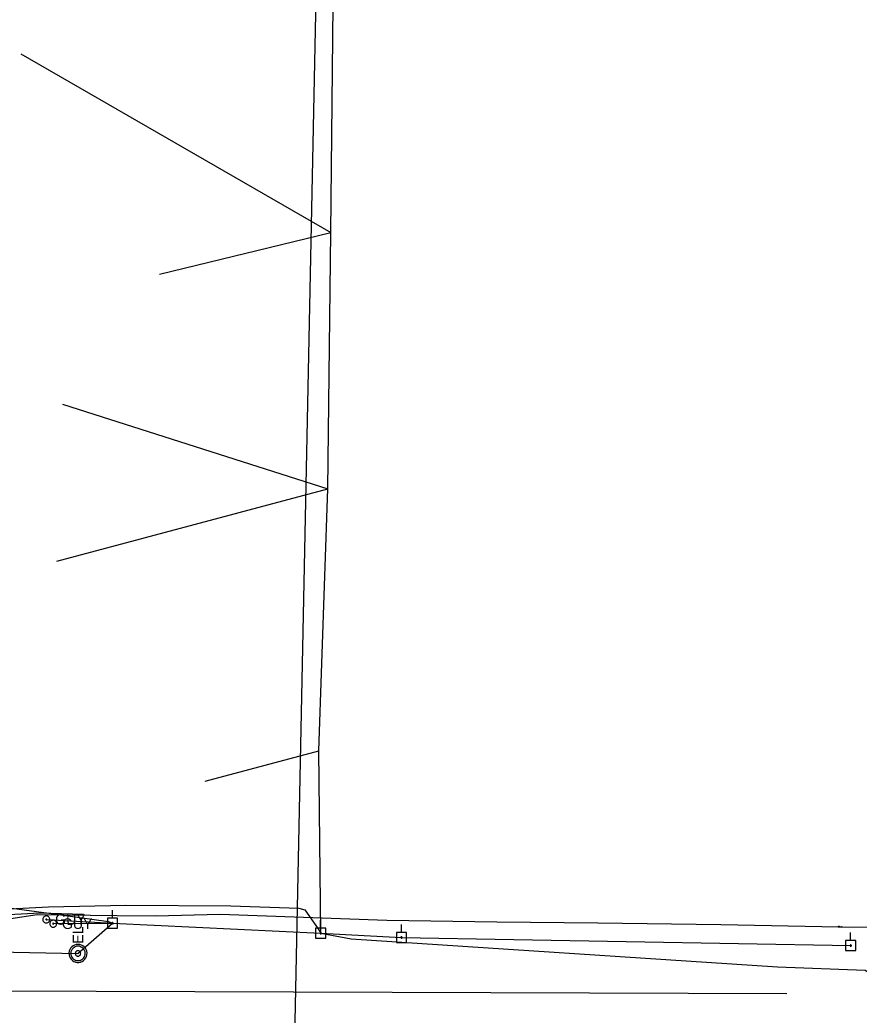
# Model space of a CAD drawing. Extents: x 600849 to 606371, y 330010 to 403088.
# Drawn here: x 605141.7 to 605448.5, y 332696.6 to 333060.3 of the extents above; entities that cross this region are included whole.
import ezdxf

# ---------------------------------------------------------------- set-up
doc = ezdxf.new("R2010")
doc.units = 0
for name, color, linetype in [('Default', 7, 'Continuous'), ('E_UTL_E', 7, 'Continuous'), ('E_UTL_E_UG', 7, 'Continuous'), ('E_UTL_EGuyWire', 7, 'Continuous'), ('E_UTL_EPowerPole', 7, 'Continuous'), ('E_UTL_G_UG', 7, 'Continuous'), ('E_UTL_Overhead', 7, 'Continuous'), ('E_UTL_T_UG', 7, 'Continuous'), ('E_UTL_TV_UG', 7, 'Continuous')]:
    doc.layers.add(name, color=color, linetype=linetype)

# ---------------------------------------------------------------- blocks, each defined once
blk = doc.blocks.new('MH')
at = {"layer": 'Default'}
for radius in [15.2, 12.2, 4.57]:
    blk.add_circle((0, 0), radius, dxfattribs=at)
blk.add_text('MH', height=32.9, dxfattribs=at).set_placement((30, -16))

msp = doc.modelspace()

# ---------------------------------------------------------------- linework, layer by layer
at = {"layer": 'E_UTL_E'}
for points in [[(605162.93, 332722.48), (605162.31, 332722.42), (605161.7, 332722.24), (605161.15, 332721.96), (605160.65, 332721.57), (605160.24, 332721.09), (605159.93, 332720.55), (605159.72, 332719.96), (605159.63, 332719.34), (605159.66, 332718.71), (605159.81, 332718.1), (605160.07, 332717.53), (605160.44, 332717.02), (605160.89, 332716.59), (605161.42, 332716.25), (605162, 332716.01), (605162.62, 332715.9), (605163.24, 332715.9), (605163.86, 332716.01), (605164.44, 332716.25), (605164.97, 332716.59), (605165.42, 332717.02), (605165.79, 332717.53), (605166.05, 332718.1), (605166.2, 332718.71), (605166.23, 332719.34), (605166.14, 332719.96), (605165.93, 332720.55), (605165.62, 332721.09), (605165.21, 332721.57), (605164.71, 332721.96), (605164.16, 332722.24), (605163.56, 332722.42), (605162.93, 332722.48)], [(605162.93, 332722.48), (605162.31, 332722.42), (605161.7, 332722.24), (605161.15, 332721.96), (605160.65, 332721.57), (605160.24, 332721.09), (605159.93, 332720.55), (605159.72, 332719.96), (605159.63, 332719.34), (605159.66, 332718.71), (605159.81, 332718.1), (605160.07, 332717.53), (605160.44, 332717.02), (605160.89, 332716.59), (605161.42, 332716.25), (605162, 332716.01), (605162.62, 332715.9), (605163.24, 332715.9), (605163.86, 332716.01), (605164.44, 332716.25), (605164.97, 332716.59), (605165.42, 332717.02), (605165.79, 332717.53), (605166.05, 332718.1), (605166.2, 332718.71), (605166.23, 332719.34), (605166.14, 332719.96), (605165.93, 332720.55), (605165.62, 332721.09), (605165.21, 332721.57), (605164.71, 332721.96), (605164.16, 332722.24), (605163.56, 332722.42), (605162.93, 332722.48)], [(605162.93, 332721.82), (605162.43, 332721.77), (605161.95, 332721.63), (605161.5, 332721.4), (605161.11, 332721.09), (605160.78, 332720.71), (605160.53, 332720.28), (605160.36, 332719.8), (605160.29, 332719.31), (605160.32, 332718.8), (605160.44, 332718.32), (605160.64, 332717.86), (605160.94, 332717.45), (605161.3, 332717.11), (605161.72, 332716.83), (605162.19, 332716.65), (605162.68, 332716.55), (605163.18, 332716.55), (605163.67, 332716.65), (605164.14, 332716.83), (605164.56, 332717.11), (605164.93, 332717.45), (605165.22, 332717.86), (605165.43, 332718.32), (605165.54, 332718.8), (605165.57, 332719.31), (605165.5, 332719.8), (605165.33, 332720.28), (605165.08, 332720.71), (605164.75, 332721.09), (605164.36, 332721.4), (605163.91, 332721.63), (605163.43, 332721.77), (605162.93, 332721.82)], [(605162.93, 332721.82), (605162.43, 332721.77), (605161.95, 332721.63), (605161.5, 332721.4), (605161.11, 332721.09), (605160.78, 332720.71), (605160.53, 332720.28), (605160.36, 332719.8), (605160.29, 332719.31), (605160.32, 332718.8), (605160.44, 332718.32), (605160.64, 332717.86), (605160.94, 332717.45), (605161.3, 332717.11), (605161.72, 332716.83), (605162.19, 332716.65), (605162.68, 332716.55), (605163.18, 332716.55), (605163.67, 332716.65), (605164.14, 332716.83), (605164.56, 332717.11), (605164.93, 332717.45), (605165.22, 332717.86), (605165.43, 332718.32), (605165.54, 332718.8), (605165.57, 332719.31), (605165.5, 332719.8), (605165.33, 332720.28), (605165.08, 332720.71), (605164.75, 332721.09), (605164.36, 332721.4), (605163.91, 332721.63), (605163.43, 332721.77), (605162.93, 332721.82)], [(605162.93, 332720.17), (605162.74, 332720.15), (605162.56, 332720.1), (605162.4, 332720.01), (605162.25, 332719.9), (605162.12, 332719.75), (605162.03, 332719.59), (605161.97, 332719.41), (605161.94, 332719.23), (605161.95, 332719.04), (605161.99, 332718.86), (605162.07, 332718.69), (605162.18, 332718.53), (605162.32, 332718.4), (605162.48, 332718.3), (605162.65, 332718.23), (605162.84, 332718.19), (605163.02, 332718.19), (605163.21, 332718.23), (605163.38, 332718.3), (605163.54, 332718.4), (605163.68, 332718.53), (605163.79, 332718.69), (605163.87, 332718.86), (605163.91, 332719.04), (605163.92, 332719.23), (605163.89, 332719.41), (605163.83, 332719.59), (605163.74, 332719.75), (605163.61, 332719.9), (605163.47, 332720.01), (605163.3, 332720.1), (605163.12, 332720.15), (605162.93, 332720.17)], [(605162.93, 332720.17), (605162.74, 332720.15), (605162.56, 332720.1), (605162.4, 332720.01), (605162.25, 332719.9), (605162.12, 332719.75), (605162.03, 332719.59), (605161.97, 332719.41), (605161.94, 332719.23), (605161.95, 332719.04), (605161.99, 332718.86), (605162.07, 332718.69), (605162.18, 332718.53), (605162.32, 332718.4), (605162.48, 332718.3), (605162.65, 332718.23), (605162.84, 332718.19), (605163.02, 332718.19), (605163.21, 332718.23), (605163.38, 332718.3), (605163.54, 332718.4), (605163.68, 332718.53), (605163.79, 332718.69), (605163.87, 332718.86), (605163.91, 332719.04), (605163.92, 332719.23), (605163.89, 332719.41), (605163.83, 332719.59), (605163.74, 332719.75), (605163.61, 332719.9), (605163.47, 332720.01), (605163.3, 332720.1), (605163.12, 332720.15), (605162.93, 332720.17)]]:
    msp.add_lwpolyline(points, dxfattribs=at)
at = {"layer": 'E_UTL_E_UG'}
msp.add_line((604415.87, 332733.34), (605162.93, 332719.18), dxfattribs=at)
for points in [[(605110.22, 332731.89), (605148.96, 332733.99), (605164.94, 332733.47)], [(605162.93, 332719.18), (605175.57, 332730.2)], [(605251.67, 332726.56), (605262.8, 332724.52), (605418.62, 332714.22), (605450.76, 332713.07), (605455.99, 332709.74), (605465.01, 332704.5), (605466.18, 332703.6)]]:
    msp.add_lwpolyline(points, dxfattribs=at)
at = {"layer": 'E_UTL_EGuyWire'}
for p in [(605151.37, 332731.59), (605153.87, 332730.05)]:
    msp.add_line(p, (605175.57, 332730.2), dxfattribs=at)
for points in [[(605152.66, 332731.59), (605152.63, 332731.83), (605152.56, 332732.06), (605152.45, 332732.28), (605152.3, 332732.47), (605152.12, 332732.63), (605151.91, 332732.75), (605151.68, 332732.83), (605151.43, 332732.87), (605151.19, 332732.86), (605150.95, 332732.8), (605150.73, 332732.7), (605150.53, 332732.56), (605150.36, 332732.38), (605150.23, 332732.18), (605150.14, 332731.95), (605150.1, 332731.71), (605150.1, 332731.47), (605150.14, 332731.23), (605150.23, 332731), (605150.36, 332730.79), (605150.53, 332730.62), (605150.73, 332730.48), (605150.95, 332730.37), (605151.19, 332730.32), (605151.43, 332730.31), (605151.68, 332730.34), (605151.91, 332730.42), (605152.12, 332730.54), (605152.3, 332730.7), (605152.45, 332730.89), (605152.56, 332731.11), (605152.63, 332731.34), (605152.66, 332731.59)], [(605151.53, 332731.59), (605151.53, 332731.62), (605151.52, 332731.65), (605151.51, 332731.67), (605151.49, 332731.7), (605151.47, 332731.72), (605151.44, 332731.73), (605151.41, 332731.74), (605151.38, 332731.75), (605151.35, 332731.75), (605151.32, 332731.74), (605151.29, 332731.73), (605151.27, 332731.71), (605151.25, 332731.69), (605151.23, 332731.66), (605151.22, 332731.63), (605151.21, 332731.6), (605151.21, 332731.57), (605151.22, 332731.54), (605151.23, 332731.51), (605151.25, 332731.49), (605151.27, 332731.47), (605151.29, 332731.45), (605151.32, 332731.44), (605151.35, 332731.43), (605151.38, 332731.43), (605151.41, 332731.43), (605151.44, 332731.44), (605151.47, 332731.46), (605151.49, 332731.48), (605151.51, 332731.5), (605151.52, 332731.53), (605151.53, 332731.56), (605151.53, 332731.59)], [(605155.16, 332730.05), (605155.13, 332730.29), (605155.07, 332730.52), (605154.95, 332730.74), (605154.8, 332730.93), (605154.62, 332731.09), (605154.41, 332731.21), (605154.18, 332731.29), (605153.94, 332731.33), (605153.69, 332731.32), (605153.45, 332731.26), (605153.23, 332731.16), (605153.03, 332731.02), (605152.87, 332730.84), (605152.73, 332730.64), (605152.64, 332730.41), (605152.6, 332730.17), (605152.6, 332729.93), (605152.64, 332729.69), (605152.73, 332729.46), (605152.87, 332729.25), (605153.03, 332729.08), (605153.23, 332728.94), (605153.45, 332728.83), (605153.69, 332728.78), (605153.94, 332728.77), (605154.18, 332728.8), (605154.41, 332728.88), (605154.62, 332729), (605154.8, 332729.16), (605154.95, 332729.35), (605155.07, 332729.57), (605155.13, 332729.8), (605155.16, 332730.05)], [(605154.04, 332730.05), (605154.03, 332730.08), (605154.02, 332730.11), (605154.01, 332730.13), (605153.99, 332730.16), (605153.97, 332730.18), (605153.94, 332730.19), (605153.91, 332730.2), (605153.88, 332730.21), (605153.85, 332730.21), (605153.82, 332730.2), (605153.79, 332730.19), (605153.77, 332730.17), (605153.75, 332730.15), (605153.73, 332730.12), (605153.72, 332730.09), (605153.71, 332730.06), (605153.71, 332730.03), (605153.72, 332730), (605153.73, 332729.97), (605153.75, 332729.95), (605153.77, 332729.93), (605153.79, 332729.91), (605153.82, 332729.9), (605153.85, 332729.89), (605153.88, 332729.89), (605153.91, 332729.89), (605153.94, 332729.9), (605153.97, 332729.92), (605153.99, 332729.94), (605154.01, 332729.96), (605154.02, 332729.99), (605154.03, 332730.02), (605154.04, 332730.05)]]:
    msp.add_lwpolyline(points, dxfattribs=at)
at = {"layer": 'E_UTL_EPowerPole'}
for points in [[(605177.38, 332732.05), (605173.69, 332732.05)], [(605173.69, 332732.05), (605173.69, 332728.35)], [(605175.54, 332732.05), (605175.54, 332734.95)], [(605177.38, 332728.35), (605177.38, 332732.05)], [(605173.69, 332728.35), (605177.38, 332728.35)], [(605175.81, 332730.2), (605175.8, 332730.25), (605175.79, 332730.29), (605175.77, 332730.33), (605175.74, 332730.37), (605175.71, 332730.4), (605175.67, 332730.42), (605175.62, 332730.43), (605175.58, 332730.44), (605175.53, 332730.44), (605175.49, 332730.43), (605175.45, 332730.41), (605175.41, 332730.38), (605175.38, 332730.35), (605175.36, 332730.31), (605175.34, 332730.27), (605175.33, 332730.23), (605175.33, 332730.18), (605175.34, 332730.14), (605175.36, 332730.09), (605175.38, 332730.05), (605175.41, 332730.02), (605175.45, 332730), (605175.49, 332729.98), (605175.53, 332729.97), (605175.58, 332729.96), (605175.62, 332729.97), (605175.67, 332729.99), (605175.71, 332730.01), (605175.74, 332730.04), (605175.77, 332730.07), (605175.79, 332730.11), (605175.8, 332730.16), (605175.81, 332730.2)], [(605253.48, 332728.4), (605249.79, 332728.4)], [(605249.79, 332728.4), (605249.79, 332724.71)], [(605251.63, 332728.4), (605251.63, 332731.31)], [(605253.48, 332724.71), (605253.48, 332728.4)], [(605281.16, 332726.84), (605281.16, 332729.75)], [(605249.79, 332724.71), (605253.48, 332724.71)], [(605251.91, 332726.56), (605251.9, 332726.6), (605251.89, 332726.65), (605251.87, 332726.69), (605251.84, 332726.72), (605251.8, 332726.75), (605251.77, 332726.77), (605251.72, 332726.79), (605251.68, 332726.79), (605251.63, 332726.79), (605251.59, 332726.78), (605251.55, 332726.76), (605251.51, 332726.74), (605251.48, 332726.7), (605251.45, 332726.67), (605251.44, 332726.62), (605251.43, 332726.58), (605251.43, 332726.53), (605251.44, 332726.49), (605251.45, 332726.45), (605251.48, 332726.41), (605251.51, 332726.38), (605251.55, 332726.35), (605251.59, 332726.33), (605251.63, 332726.32), (605251.68, 332726.32), (605251.72, 332726.32), (605251.77, 332726.34), (605251.8, 332726.36), (605251.84, 332726.39), (605251.87, 332726.43), (605251.89, 332726.47), (605251.9, 332726.51), (605251.91, 332726.56)], [(605283, 332726.84), (605279.32, 332726.84)], [(605279.32, 332726.84), (605279.32, 332723.15)], [(605281.43, 332725), (605281.43, 332725.04), (605281.41, 332725.09), (605281.39, 332725.13), (605281.37, 332725.16), (605281.33, 332725.19), (605281.29, 332725.22), (605281.25, 332725.23), (605281.2, 332725.24), (605281.16, 332725.24), (605281.11, 332725.22), (605281.07, 332725.21), (605281.04, 332725.18), (605281.01, 332725.15), (605280.98, 332725.11), (605280.96, 332725.07), (605280.96, 332725.02), (605280.96, 332724.98), (605280.96, 332724.93), (605280.98, 332724.89), (605281.01, 332724.85), (605281.04, 332724.82), (605281.07, 332724.79), (605281.11, 332724.77), (605281.16, 332724.76), (605281.2, 332724.76), (605281.25, 332724.77), (605281.29, 332724.78), (605281.33, 332724.81), (605281.37, 332724.83), (605281.39, 332724.87), (605281.41, 332724.91), (605281.43, 332724.95), (605281.43, 332725)], [(605283, 332723.15), (605283, 332726.84)], [(605445.4, 332723.89), (605445.4, 332726.79)], [(605279.32, 332723.15), (605283, 332723.15)], [(605447.25, 332723.89), (605443.56, 332723.89)], [(605443.56, 332723.89), (605443.56, 332720.19)], [(605445.67, 332722.04), (605445.67, 332722.09), (605445.66, 332722.13), (605445.64, 332722.17), (605445.61, 332722.21), (605445.57, 332722.24), (605445.53, 332722.26), (605445.49, 332722.27), (605445.45, 332722.28), (605445.4, 332722.28), (605445.36, 332722.27), (605445.32, 332722.25), (605445.28, 332722.22), (605445.25, 332722.19), (605445.22, 332722.15), (605445.21, 332722.11), (605445.2, 332722.07), (605445.2, 332722.02), (605445.21, 332721.98), (605445.22, 332721.93), (605445.25, 332721.9), (605445.28, 332721.86), (605445.32, 332721.84), (605445.36, 332721.82), (605445.4, 332721.81), (605445.45, 332721.8), (605445.49, 332721.81), (605445.53, 332721.83), (605445.57, 332721.85), (605445.61, 332721.88), (605445.64, 332721.91), (605445.66, 332721.95), (605445.67, 332722), (605445.67, 332722.04)], [(605447.25, 332720.19), (605447.25, 332723.89)], [(605443.56, 332720.19), (605447.25, 332720.19)]]:
    msp.add_lwpolyline(points, dxfattribs=at)
at = {"layer": 'E_UTL_G_UG'}
msp.add_line((605242.14, 332682.48), (605250.58, 333096.27), dxfattribs=at)
at = {"layer": 'E_UTL_Overhead'}
for p, q in [((605142.04, 333047.88), (605255.36, 332982.6)), ((605192.76, 332967.35), (605255.36, 332982.6)), ((605157.28, 332919.87), (605254.28, 332888.93)), ((605155.2, 332862.47), (605254.28, 332888.93)), ((605209.48, 332782.17), (605251.01, 332793.26))]:
    msp.add_line(p, q, dxfattribs=at)
for points in [[(605251.67, 332726.56), (605251.01, 332793.26), (605254.28, 332888.93), (605255.36, 332982.6), (605256.54, 333101.39), (605259.23, 333266.42), (605263.85, 333423.49), (605264.54, 333496.55), (605268.31, 333630.66)], [(605175.57, 332730.2), (605251.67, 332726.56), (605281.19, 332725), (605445.44, 332722.04)]]:
    msp.add_lwpolyline(points, dxfattribs=at)
at = {"layer": 'E_UTL_T_UG'}
msp.add_line((604981.82, 332706.04), (605422.08, 332704.55), dxfattribs=at)
at = {"layer": 'E_UTL_TV_UG'}
for points in [[(605089.64, 332794.12), (605093.19, 332767.66), (605094.66, 332749.57), (605097.81, 332743.85), (605105.06, 332738.21), (605123.76, 332734.73), (605152.11, 332736.19), (605180.44, 332736.77), (605218.75, 332736.61), (605243.65, 332735.76), (605245.89, 332735.14), (605250.73, 332728.15), (605251.67, 332726.56)], [(605134.08, 332736.35), (605152.24, 332733.9), (605174.08, 332730.78), (605175.57, 332730.2)], [(605114.2, 332728.34), (605148.01, 332733.35), (605177.23, 332732.99), (605191.32, 332732.89), (605214.93, 332733.52), (605275.9, 332731.38), (605316.06, 332730.67), (605353.02, 332730.35), (605397.93, 332729.76), (605398, 332729.79), (605441.12, 332728.95), (605479.18, 332728.65)]]:
    msp.add_lwpolyline(points, dxfattribs=at)

# ---------------------------------------------------------------- block references
at = {"layer": 'E_UTL_Overhead', "xscale": 0.014763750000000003, "yscale": 0.014763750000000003}
msp.add_blockref('MH', (605441.12, 332728.95), dxfattribs=at)

# ---------------------------------------------------------------- texts
at = {"layer": 'E_UTL_E'}
msp.add_text('EL', height=3.849, rotation=90, dxfattribs=at).set_placement((605164.88, 332722.74))
msp.add_text('EL', height=3.849, rotation=90, dxfattribs=at).set_placement((605164.88, 332722.74))
at = {"layer": 'E_UTL_EGuyWire'}
for p in [(605154.58, 332729.66), (605157.08, 332728.12)]:
    msp.add_text('GUY', height=3.85, dxfattribs=at).set_placement(p)

doc.saveas('drawing.dxf')
